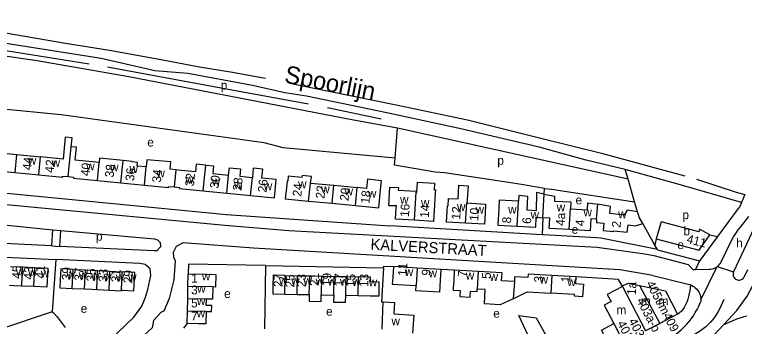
# Model space of a CAD drawing. Extents: x 163012 to 165277, y 382513 to 383987.
# Drawn here: x 163402 to 163733.4, y 383815 to 383956.6 of the extents above; entities that cross this region are included whole.
import ezdxf

# ---------------------------------------------------------------- set-up
doc = ezdxf.new("R2010")
doc.units = 0
for name, color, linetype in [('BLT_Basislijn', 7, 'Continuous'), ('BLT_Bebouwing', 7, 'Continuous'), ('BLT_Centroide', 7, 'Continuous'), ('BLT_Huisnummer', 7, 'Continuous'), ('BLT_Huisnummer_ tussenligend', 7, 'Continuous'), ('BLT_Huisnummer_reeks', 7, 'Continuous'), ('BLT_Onderverdeling_panden', 7, 'Continuous'), ('BLT_Spoorlijn', 7, 'Continuous'), ('BLT_Straatnaam', 7, 'Continuous'), ('BLT_Vlakafsluiter', 7, 'Continuous'), ('BLT_Waternaam_spoorwegen', 7, 'Continuous')]:
    doc.layers.add(name, color=color, linetype=linetype)

msp = doc.modelspace()

# ---------------------------------------------------------------- linework, layer by layer
at = {"layer": 'BLT_Basislijn'}
for p, q in [((163441.29, 383936.65), (163366.21, 383948.65)), ((163465.66, 383931.13), (163441.29, 383936.65)), ((163480.66, 383929.83), (163465.66, 383931.13)), ((163510.09, 383924.4), (163480.66, 383929.83)), ((163524.74, 383921.02), (163510.09, 383924.4)), ((163534.62, 383919.65), (163524.74, 383921.02)), ((163571, 383912.01), (163534.62, 383919.65)), ((163544.07, 383914.47), (163568.45, 383909.34)), ((163604.63, 383904.7), (163571, 383912.01)), ((163574.79, 383891.42), (163575.82, 383904.98)), ((163680.57, 383881.92), (163575.82, 383904.98)), ((163640.18, 383896.36), (163604.63, 383904.7)), ((163661.49, 383890.51), (163640.18, 383896.36)), ((163574.57, 383888.2), (163574.79, 383891.42)), ((163679.33, 383886.22), (163661.49, 383890.51)), ((163593.01, 383885.02), (163574.57, 383888.2)), ((163680.57, 383881.92), (163679.33, 383886.22)), ((163597.23, 383884.73), (163593.01, 383885.02)), ((163624.27, 383880.6), (163597.23, 383884.73)), ((163632.14, 383879.45), (163624.27, 383880.6)), ((163642.58, 383877.64), (163632.14, 383879.45)), ((163683.58, 383871.54), (163680.57, 383881.92)), ((163642.43, 383875.07), (163642.58, 383877.64)), ((163642.58, 383877.64), (163645.83, 383877.3)), ((163645.83, 383877.3), (163683.58, 383871.54)), ((163733.67, 383874.89), (163732.1, 383871.27)), ((163684.94, 383867.08), (163683.58, 383871.54)), ((163742.16, 383869.15), (163728.5, 383839.78)), ((163362.41, 383864.51), (163419.38, 383858.86)), ((163641.83, 383864.37), (163641.65, 383856.61)), ((163731.66, 383860.08), (163735.43, 383864.87)), ((163641.65, 383856.61), (163572.47, 383860.7)), ((163692.73, 383851.95), (163687.25, 383861.69)), ((163418.84, 383851.54), (163419.38, 383858.86)), ((163419.38, 383858.86), (163422.93, 383858.52)), ((163422.5, 383851.32), (163422.93, 383858.52)), ((163717.77, 383856.58), (163721.2, 383855.81)), ((163418.84, 383851.54), (163361.79, 383854.28)), ((163693.37, 383854.77), (163692.73, 383851.95)), ((163723.09, 383844.58), (163727.58, 383854.06)), ((163418.84, 383851.54), (163422.5, 383851.32)), ((163693.89, 383849.89), (163692.73, 383851.95)), ((163693.98, 383849.74), (163693.89, 383849.89)), ((163693.98, 383849.74), (163713.05, 383844.74)), ((163359.45, 383848.2), (163420.65, 383845.4)), ((163420.65, 383845.4), (163419.06, 383821.52)), ((163713.05, 383844.74), (163711.21, 383840.89)), ((163515.88, 383842.69), (163515.47, 383813.9)), ((163515.88, 383842.69), (163569.54, 383841.59)), ((163601.68, 383840.6), (163595.6, 383840.89)), ((163710.05, 383840.86), (163711.21, 383840.89)), ((163711.21, 383840.89), (163717.38, 383841.01)), ((163734.87, 383840.72), (163733.19, 383837.13)), ((163691.8, 383838.07), (163707.93, 383834.14)), ((163419.06, 383821.52), (163389.31, 383811.59)), ((163480.36, 383816.3), (163478.7, 383814.16))]:
    msp.add_line(p, q, dxfattribs=at)
for points in [[(163274.92, 383956.64), (163282.99, 383956.12), (163312.78, 383952.17), (163378.91, 383943.41), (163435.86, 383934.33)], [(163500.18, 383919.39), (163453.91, 383928.31), (163412.22, 383935.57), (163378.41, 383940.55), (163350.2, 383943.88), (163350, 383943.9)], [(163444.18, 383932.98), (163500.65, 383922.46), (163535.4, 383916.17)], [(163575.82, 383904.98), (163555.14, 383908.81), (163500.18, 383919.39)], [(163574.79, 383891.42), (163523.89, 383896.1), (163515.28, 383898.42), (163423.12, 383911.16), (163350, 383918.24)], [(163732.1, 383871.27), (163703.78, 383879.48), (163679.33, 383886.22)], [(163350, 383880.24), (163498.23, 383865.75), (163572.47, 383860.7)], [(163350, 383874.96), (163497.48, 383860.94), (163526.48, 383858.51), (163666.51, 383850.9), (163688.24, 383847.98), (163692.35, 383847.17)], [(163732.1, 383871.27), (163731.3, 383869.44), (163730.63, 383868.54)], [(163730.63, 383868.54), (163721.2, 383855.81)], [(163727.58, 383854.06), (163728.54, 383855.68), (163729.56, 383857.25), (163730.66, 383858.78), (163731.66, 383860.08)], [(163422.93, 383858.52), (163465.57, 383854.72), (163466.94, 383854.35), (163468.13, 383853.05), (163468.24, 383851.09), (163466.6, 383849.3), (163465.33, 383849.25), (163422.5, 383851.32)], [(163666.45, 383855.14), (163642.15, 383856.58), (163641.65, 383856.61)], [(163691.8, 383838.07), (163676.87, 383840.68), (163510.41, 383850.53), (163478.47, 383853), (163475.35, 383851.32), (163474.04, 383848.58), (163474.12, 383846.38), (163474.97, 383844.79), (163474.33, 383836.09), (163472.16, 383827.71), (163469.76, 383821.83), (163468.5, 383821.46), (163464.99, 383817.7), (163464.52, 383814.35), (163443.33, 383794.96), (163442.73, 383794.54), (163439.5, 383793.72), (163433.33, 383787.67), (163434.03, 383785.96)], [(163693.89, 383849.89), (163668.29, 383855.07), (163666.45, 383855.14)], [(163721.2, 383855.81), (163713.15, 383844.95), (163713.05, 383844.74)], [(163692.35, 383847.17), (163707.9, 383843.15), (163710.05, 383840.86)], [(163436.46, 383800.74), (163441.8, 383805.45), (163456.17, 383819.14), (163459.83, 383824.14), (163461.5, 383828.2), (163462.54, 383831.79), (163463.81, 383838.1), (163463.49, 383841.12), (163461.26, 383843.15), (163458.87, 383843.6), (163420.65, 383845.4)], [(163515.88, 383842.69), (163481.03, 383843.3), (163480.83, 383838.84)], [(163721.03, 383842.16), (163721.32, 383842.36), (163721.85, 383842.83), (163722.33, 383843.36), (163722.74, 383843.93), (163723.09, 383844.58)], [(163569.54, 383841.59), (163568.66, 383826.12), (163569.37, 383826.08)], [(163569.54, 383841.59), (163569.67, 383842.32), (163573.99, 383842.14)], [(163717.38, 383841.01), (163718.09, 383841.04), (163718.79, 383841.16), (163719.47, 383841.35), (163720.12, 383841.61), (163720.74, 383841.95), (163721.03, 383842.16)], [(163728.5, 383839.78), (163728.35, 383839.34), (163728.28, 383838.88), (163728.28, 383838.42), (163728.37, 383837.96), (163728.54, 383837.53), (163728.77, 383837.13), (163729.07, 383836.77), (163729.43, 383836.47), (163729.84, 383836.24), (163730.27, 383836.08), (163730.73, 383836), (163731.19, 383836), (163731.65, 383836.07), (163732.09, 383836.23), (163732.5, 383836.46), (163732.86, 383836.75), (163733.19, 383837.13)], [(163677.88, 383833.35), (163676.18, 383836.28), (163656.86, 383837.45)], [(163708.91, 383833.84), (163708.83, 383832.53), (163708.66, 383831.19), (163708.41, 383829.87), (163708.09, 383828.56), (163707.69, 383827.28), (163707.21, 383826.02), (163706.66, 383824.79), (163706.04, 383823.6), (163705.34, 383822.44)], [(163707.93, 383834.14), (163708.66, 383833.94), (163708.91, 383833.84)], [(163708.91, 383833.84), (163709.37, 383833.67), (163710.05, 383833.32), (163710.68, 383832.9), (163711.27, 383832.42), (163711.81, 383831.89), (163712.29, 383831.29), (163712.7, 383830.65), (163713.04, 383829.98), (163713.31, 383829.26), (163713.5, 383828.53), (163713.61, 383827.78), (163713.65, 383827.02)], [(163724.01, 383827.24), (163723.51, 383825.83), (163722.94, 383824.44), (163722.29, 383823.09), (163721.57, 383821.78), (163720.79, 383820.5), (163719.93, 383819.27), (163719.02, 383818.09), (163718.04, 383816.95), (163716.99, 383815.87), (163715.9, 383814.85), (163714.75, 383813.89), (163713.55, 383812.99), (163712.31, 383812.16), (163711.02, 383811.39), (163710.14, 383810.92)], [(163713.65, 383827.02), (163713.61, 383826.32)], [(163698.23, 383808.79), (163699.65, 383809.62), (163701.04, 383810.51), (163702.38, 383811.47), (163703.67, 383812.49), (163704.91, 383813.58), (163706.1, 383814.72), (163707.23, 383815.92), (163708.3, 383817.18), (163709.31, 383818.48), (163710.25, 383819.83), (163711.13, 383821.23), (163711.93, 383822.67), (163712.67, 383824.14), (163713.34, 383825.65), (163713.61, 383826.32)], [(163419.06, 383821.52), (163419.56, 383821.31), (163421.35, 383819.26), (163424.91, 383814.46)], [(163705.34, 383822.44), (163704.7, 383821.77), (163704, 383821.15), (163703.25, 383820.6), (163703.1, 383820.49)], [(163734.53, 383819.6), (163733.24, 383819.33), (163731.76, 383818.93), (163730.31, 383818.45), (163723.98, 383815.66)], [(163723.98, 383815.66), (163719.52, 383810.92), (163715.26, 383807.23)]]:
    msp.add_lwpolyline(points, dxfattribs=at)
at = {"layer": 'BLT_Bebouwing'}
for p, q in [((163392.27, 383894.16), (163403.03, 383893.09)), ((163403.03, 383893.09), (163413.79, 383892.03)), ((163391.47, 383885.99), (163402.23, 383884.93)), ((163402.23, 383884.93), (163412.99, 383883.87)), ((163439.59, 383881.27), (163450.29, 383880.22)), ((163450.29, 383880.22), (163460.99, 383879.16)), ((163536.33, 383880.11), (163546.95, 383879.07)), ((163487.62, 383876.55), (163498.39, 383875.49)), ((163546.95, 383879.07), (163557.56, 383878.03)), ((163535.53, 383871.93), (163546.14, 383870.9)), ((163546.14, 383870.9), (163556.76, 383869.86)), ((163400.11, 383842.25), (163405.62, 383841.98)), ((163405.62, 383841.98), (163411.12, 383841.71)), ((163428.53, 383840.89), (163434.11, 383840.61)), ((163434.11, 383840.61), (163439.7, 383840.34)), ((163439.7, 383840.34), (163445.29, 383840.06)), ((163445.29, 383840.06), (163450.87, 383839.79)), ((163584.79, 383841.51), (163573.99, 383842.14)), ((163595.6, 383840.89), (163584.79, 383841.51)), ((163612.52, 383839.97), (163601.68, 383840.6)), ((163480.71, 383833.12), (163480.83, 383838.84)), ((163524.92, 383838.11), (163530.45, 383838.01)), ((163530.45, 383838.01), (163535.99, 383837.91)), ((163535.99, 383837.91), (163541.52, 383837.81)), ((163541.52, 383837.81), (163547.06, 383837.71)), ((163547.06, 383837.71), (163552.6, 383837.61)), ((163552.6, 383837.61), (163558.13, 383837.51)), ((163656.86, 383837.45), (163646.04, 383838.07)), ((163410.71, 383833.04), (163405.2, 383833.31)), ((163480.6, 383827.57), (163480.71, 383833.12)), ((163677.88, 383833.35), (163678.04, 383833.05)), ((163428.17, 383832.26), (163433.75, 383832)), ((163480.48, 383821.94), (163480.6, 383827.57)), ((163524.76, 383829.6), (163530.3, 383829.5)), ((163530.3, 383829.5), (163535.83, 383829.4)), ((163541.37, 383829.3), (163546.9, 383829.2)), ((163552.44, 383829.1), (163557.98, 383828.99)), ((163568.95, 383813.77), (163569.37, 383826.08)), ((163480.36, 383816.3), (163480.48, 383821.94)), ((163703.1, 383820.49), (163695.01, 383816.28)), ((163695.01, 383816.28), (163688.49, 383812.89))]:
    msp.add_line(p, q, dxfattribs=at)
for points in [[(163427.73, 383896.62), (163428.14, 383900.69), (163425, 383900.98), (163424.02, 383891.02), (163413.79, 383892.03)], [(163440.4, 383889.47), (163429.52, 383890.54), (163430.09, 383896.39), (163427.73, 383896.62)], [(163451.29, 383890.29), (163440.59, 383891.35), (163440.4, 383889.47)], [(163461.8, 383887.42), (163457.68, 383887.83), (163457.84, 383889.45), (163455.32, 383889.7), (163455.34, 383889.9), (163451.29, 383890.29)], [(163475.17, 383886.1), (163472.66, 383886.35), (163472.96, 383889.7), (163462.1, 383890.69), (163461.8, 383887.42)], [(163488.82, 383888.21), (163484.45, 383888.64), (163484.14, 383885.23), (163477.68, 383885.86), (163475.17, 383886.1)], [(163488.82, 383888.21), (163492.36, 383887.87), (163492.05, 383884.46), (163499.19, 383883.74)], [(163499.19, 383883.74), (163499.51, 383887.03), (163504.52, 383886.55), (163504.21, 383883.28), (163509.96, 383882.7)], [(163509.17, 383874.46), (163519.95, 383873.45), (163520.42, 383878.43), (163520.72, 383881.67), (163514.32, 383882.29), (163514.72, 383886.38), (163510.28, 383886.81), (163509.96, 383882.7)], [(163412.99, 383883.87), (163423.74, 383882.81), (163423.79, 383883.3), (163426.38, 383883.06)], [(163426.38, 383883.06), (163428.76, 383882.83), (163428.71, 383882.34), (163439.59, 383881.27)], [(163536.33, 383880.11), (163536.79, 383883.15), (163532.51, 383883.57), (163532.42, 383882.65), (163526.29, 383883.25), (163526.06, 383880.92), (163525.7, 383880.96), (163525.41, 383877.95), (163524.92, 383872.98), (163535.53, 383871.93)], [(163556.76, 383869.86), (163567.37, 383868.82), (163567.86, 383873.79), (163568.17, 383876.99), (163568.58, 383881.18), (163562.21, 383881.8), (163561.8, 383877.62), (163557.56, 383878.03)], [(163584.37, 383875.98), (163584.72, 383875.96), (163584.97, 383880.48), (163592.73, 383880.05), (163592.56, 383877), (163593.06, 383876.97), (163592.98, 383875.5), (163592.54, 383867.68), (163592.26, 383862.69), (163583.65, 383863.17)], [(163460.99, 383879.16), (163471.87, 383878.09), (163471.91, 383878.53), (163474.4, 383878.32)], [(163474.4, 383878.32), (163476.89, 383878.11), (163476.84, 383877.61), (163487.62, 383876.55)], [(163575.38, 383869.68), (163572.3, 383869.82), (163571.98, 383869.83), (163572.45, 383878.26), (163576.3, 383878.05), (163576.23, 383876.84), (163584.2, 383876.4), (163584.39, 383876.39), (163584.37, 383875.98)], [(163606.79, 383861.86), (163598.19, 383862.34), (163598.47, 383867.33), (163598.6, 383869.77), (163598.82, 383869.76), (163599.01, 383873.12), (163603.41, 383872.87), (163603.7, 383879.12), (163608.04, 383878.85), (163607.57, 383872.64), (163607.39, 383871.05)], [(163498.39, 383875.49), (163500, 383875.33), (163509.17, 383874.46)], [(163642.43, 383875.07), (163639.06, 383875.77), (163638.86, 383867.55), (163634.78, 383867.78), (163635.13, 383874.03), (163630.96, 383874.48), (163630.81, 383871.87)], [(163642.43, 383875.07), (163647.23, 383874.08), (163647.11, 383871.92), (163654.61, 383871.5), (163654.42, 383868.32)], [(163583.65, 383863.17), (163575.04, 383863.65), (163575.32, 383868.64), (163575.38, 383869.68)], [(163607.39, 383871.05), (163615.9, 383870.57), (163615.66, 383866.37), (163615.38, 383861.38), (163606.79, 383861.86)], [(163630.81, 383871.87), (163622.05, 383872.36), (163621.84, 383868.49), (163621.7, 383866), (163621.42, 383861.01), (163630.18, 383860.52)], [(163654.42, 383868.32), (163662.15, 383867.89), (163662.34, 383871.17), (163666.9, 383870.44)], [(163684.94, 383867.08), (163680.2, 383867.82), (163678.81, 383865.55), (163672.33, 383866.24), (163672.68, 383869.52), (163666.9, 383870.44)], [(163687.25, 383861.69), (163685.77, 383864.31), (163684.94, 383867.08)], [(163630.18, 383860.52), (163638.63, 383860.05), (163638.88, 383864.54), (163641.83, 383864.37)], [(163653.9, 383858.97), (163644.79, 383859.52), (163645.05, 383864.19), (163641.83, 383864.37)], [(163666.29, 383863.64), (163663.69, 383863.79), (163663.37, 383858.4), (163653.9, 383858.97)], [(163666.29, 383863.64), (163666.26, 383862.22), (163669.64, 383861.86), (163669.29, 383858.53), (163673.96, 383858.04), (163674.01, 383858.47), (163680.24, 383857.8), (163680.58, 383861.06), (163684.04, 383860.69), (163687.25, 383861.69)], [(163717.77, 383856.58), (163713.03, 383859.1), (163712.68, 383857.95), (163695.56, 383862.53), (163693.37, 383854.77)], [(163693.37, 383854.77), (163712.86, 383849.57), (163717.77, 383856.58)], [(163411.12, 383841.71), (163417.02, 383841.42), (163416.59, 383832.75), (163410.71, 383833.04)], [(163428.53, 383840.89), (163422.98, 383841.16), (163422.74, 383836.17), (163422.58, 383832.52), (163428.17, 383832.26)], [(163450.52, 383831.4), (163451.08, 383831.37), (163456.11, 383831.12), (163456.52, 383839.51), (163450.87, 383839.79)], [(163573.99, 383842.14), (163573.7, 383837.15), (163573.53, 383834.16), (163584.33, 383833.54)], [(163595.6, 383840.89), (163595.31, 383835.9), (163595, 383830.48), (163584.2, 383831.1), (163584.33, 383833.54)], [(163601.68, 383840.6), (163601.4, 383835.58), (163601.22, 383832.58), (163601.16, 383831.48), (163604.29, 383831.3), (163604.13, 383828.6), (163608.81, 383828.33), (163608.97, 383831.02), (163611.99, 383830.84), (163612.06, 383831.96)], [(163628.94, 383835.35), (163623.14, 383835.67), (163623.35, 383839.35), (163612.52, 383839.97)], [(163480.83, 383838.84), (163489.29, 383838.67), (163493.33, 383838.58), (163493.21, 383832.86), (163491.95, 383832.88)], [(163524.92, 383838.11), (163519.38, 383838.22), (163519.29, 383833.22), (163519.22, 383829.7), (163524.76, 383829.6)], [(163557.98, 383828.99), (163563.51, 383828.89), (163567.48, 383828.82), (163567.59, 383835.08), (163563.62, 383835.16), (163563.66, 383837.41), (163558.13, 383837.51)], [(163646.04, 383838.07), (163635.22, 383838.7), (163635.13, 383837.14), (163629.06, 383837.48), (163628.94, 383835.35)], [(163656.86, 383837.45), (163656.69, 383834.45), (163660.28, 383834.24), (163659.95, 383828.48), (163656.26, 383828.69), (163656.3, 383829.46), (163645.58, 383830.08)], [(163405.2, 383833.31), (163401.77, 383833.48), (163399.69, 383833.59)], [(163678.04, 383833.05), (163671.16, 383829.45), (163672.84, 383826.24), (163669.76, 383824.62), (163674.15, 383816.22)], [(163677.88, 383833.35), (163680.74, 383834.67), (163685.8, 383833.6)], [(163685.8, 383833.6), (163697.56, 383831.11), (163703.1, 383820.49)], [(163433.75, 383832), (163437.06, 383831.82), (163439.34, 383831.74)], [(163439.34, 383831.74), (163442.15, 383831.6), (163444.93, 383831.47)], [(163444.93, 383831.47), (163450.34, 383831.2), (163450.35, 383831.41), (163450.52, 383831.4)], [(163491.95, 383832.88), (163491.83, 383827.34), (163489.07, 383827.4)], [(163628.44, 383827.43), (163622.55, 383824.8), (163615.37, 383825.18), (163615.75, 383831.74), (163612.06, 383831.96)], [(163628.44, 383827.43), (163634.7, 383830.7), (163645.58, 383830.08)], [(163488.94, 383821.76), (163491.45, 383821.74), (163491.5, 383824.47), (163489.01, 383824.52), (163489.07, 383827.4)], [(163535.83, 383829.4), (163535.81, 383826.42), (163541.18, 383826.32), (163541.24, 383829.3), (163541.37, 383829.3)], [(163546.9, 383829.2), (163546.83, 383826.06), (163552.31, 383825.98), (163552.44, 383829.1)], [(163569.37, 383826.08), (163574.53, 383825.77), (163574.22, 383820.71), (163583.26, 383820.15), (163582.76, 383811.96)], [(163488.94, 383821.76), (163488.82, 383816.13), (163485.36, 383816.2), (163480.36, 383816.3)], [(163645.3, 383790.39), (163642.99, 383794.83), (163640.44, 383799.72), (163630.94, 383819.87), (163638.85, 383818.87), (163646.08, 383805.86), (163647.2, 383806.44)], [(163672.95, 383804.8), (163670.63, 383809.23), (163668.52, 383813.27), (163674.15, 383816.22)]]:
    msp.add_lwpolyline(points, dxfattribs=at)
at = {"layer": 'BLT_Onderverdeling_panden'}
for p, q in [((163426.38, 383883.06), (163427.73, 383896.62)), ((163402.23, 383884.93), (163403.03, 383893.09)), ((163412.99, 383883.87), (163413.79, 383892.03)), ((163439.59, 383881.27), (163440.4, 383889.47)), ((163450.29, 383880.22), (163451.29, 383890.29)), ((163460.99, 383879.16), (163461.8, 383887.42)), ((163475.17, 383886.1), (163474.4, 383878.32)), ((163487.62, 383876.55), (163488.82, 383888.21)), ((163498.39, 383875.49), (163499.19, 383883.74)), ((163509.17, 383874.46), (163509.96, 383882.7)), ((163535.53, 383871.93), (163536.33, 383880.11)), ((163546.14, 383870.9), (163546.95, 383879.07)), ((163556.76, 383869.86), (163557.56, 383878.03)), ((163583.65, 383863.17), (163584.37, 383875.98)), ((163641.83, 383864.37), (163642.43, 383875.07)), ((163630.18, 383860.52), (163630.81, 383871.87)), ((163666.29, 383863.64), (163666.9, 383870.44)), ((163653.9, 383858.97), (163654.42, 383868.32)), ((163405.2, 383833.31), (163405.62, 383841.98)), ((163410.71, 383833.04), (163411.12, 383841.71)), ((163428.17, 383832.26), (163428.53, 383840.89)), ((163433.75, 383832), (163434.11, 383840.61)), ((163439.34, 383831.74), (163439.7, 383840.34)), ((163444.93, 383831.47), (163445.29, 383840.06)), ((163450.52, 383831.4), (163450.87, 383839.79)), ((163584.79, 383841.51), (163584.33, 383833.54)), ((163612.52, 383839.97), (163612.06, 383831.96)), ((163524.76, 383829.6), (163524.92, 383838.11)), ((163530.3, 383829.5), (163530.45, 383838.01)), ((163535.83, 383829.4), (163535.99, 383837.91)), ((163541.37, 383829.3), (163541.52, 383837.81)), ((163546.9, 383829.2), (163547.06, 383837.71)), ((163552.44, 383829.1), (163552.6, 383837.61)), ((163557.98, 383828.99), (163558.13, 383837.51)), ((163646.04, 383838.07), (163645.58, 383830.08)), ((163491.95, 383832.88), (163480.71, 383833.12)), ((163628.94, 383835.35), (163628.44, 383827.43)), ((163678.04, 383833.05), (163688.49, 383812.89)), ((163685.8, 383833.6), (163695.01, 383816.28)), ((163489.07, 383827.4), (163480.6, 383827.57)), ((163488.94, 383821.76), (163480.48, 383821.94)), ((163674.15, 383816.22), (163678.52, 383807.7))]:
    msp.add_line(p, q, dxfattribs=at)
msp.add_lwpolyline([(163606.79, 383861.86), (163607.3, 383871.05), (163607.39, 383871.05)], dxfattribs=at)
at = {"layer": 'BLT_Spoorlijn'}
for points in [[(163350, 383955.03), (163365.05, 383952.74), (163397.89, 383948.28), (163425.14, 383943.69)], [(163425.14, 383943.69), (163445.09, 383940.49), (163469.3, 383936.03), (163486, 383932.97), (163500, 383930.56)], [(163500, 383930.56), (163516, 383927.75)], [(163526.98, 383925.52), (163543.98, 383921.94), (163575.97, 383915.54), (163607.62, 383908.8), (163641.63, 383900.38), (163668.57, 383893.64), (163695.2, 383886.4)], [(163695.2, 383886.4), (163706.32, 383883.44)], [(163711.62, 383881.88), (163729.72, 383875.95), (163733.67, 383874.89)]]:
    msp.add_lwpolyline(points, dxfattribs=at)
at = {"layer": 'BLT_Vlakafsluiter'}
for p, q in [((163713.65, 383827.02), (163721.03, 383842.16)), ((163721.03, 383842.16), (163728.5, 383839.78))]:
    msp.add_line(p, q, dxfattribs=at)
msp.add_lwpolyline([(163723.98, 383815.66), (163730.06, 383822.22), (163734.66, 383828.74), (163740.28, 383839.33)], dxfattribs=at)

# ---------------------------------------------------------------- texts
at = {"layer": 'BLT_Centroide'}
for s, p in [('p', (163495.61, 383922.58)), ('e', (163462.24, 383896.7)), ('w', (163408.01, 383888.47)), ('w', (163418.77, 383887.41)), ('p', (163621.23, 383888.41)), ('w', (163434.51, 383885.91)), ('w', (163445.36, 383885.44)), ('w', (163454.16, 383884.72)), ('w', (163466.38, 383882.72)), ('w', (163479.46, 383879.88)), ('w', (163491.53, 383879.02)), ('w', (163501.59, 383877.58)), ('w', (163515.15, 383876.86)), ('w', (163530.74, 383877.75)), ('w', (163541.23, 383875.5)), ('w', (163551.85, 383874.47)), ('w', (163562.46, 383873.44)), ('w', (163577.04, 383870.71)), ('e', (163656.73, 383870.42)), ('w', (163586.54, 383869.33)), ('w', (163602.88, 383867.48)), ('w', (163648.17, 383867.19)), ('w', (163611.34, 383866.22)), ('w', (163626.11, 383866.19)), ('w', (163636.3, 383863.94)), ('w', (163660.32, 383864.97)), ('w', (163676.1, 383864.12)), ('p', (163705.3, 383863.68)), ('e', (163654.97, 383857.07)), ('b', (163705.74, 383856.38)), ('p', (163438.94, 383853.92)), ('e', (163703.01, 383850.11)), ('w', (163402.66, 383837.78)), ('w', (163408.16, 383837.5)), ('w', (163413.86, 383837.22)), ('w', (163425.55, 383836.7)), ('w', (163579.16, 383837.84)), ('w', (163589.97, 383837.22)), ('w', (163431.14, 383836.44)), ('w', (163436.73, 383836.16)), ('w', (163442.31, 383835.91)), ('w', (163447.91, 383835.62)), ('w', (163453.52, 383835.45)), ('w', (163487.02, 383835.91)), ('w', (163522.06, 383833.91)), ('w', (163527.61, 383833.81)), ('w', (163533.14, 383833.7)), ('w', (163538.67, 383833.61)), ('w', (163544.22, 383833.5)), ('w', (163549.75, 383833.41)), ('w', (163555.28, 383833.3)), ('w', (163606.88, 383836.28)), ('w', (163617.7, 383835.66)), ('w', (163640.4, 383834.38)), ('w', (163652.99, 383833.28)), ('w', (163484.89, 383830.31)), ('w', (163562.8, 383833.16)), ('e', (163497.14, 383827.92)), ('w', (163484.77, 383824.66)), ('m', (163686.45, 383824.61)), ('m', (163694.45, 383824.56)), ('e', (163431.99, 383821.18)), ('m', (163675.34, 383820.51)), ('w', (163484.65, 383819.03)), ('e', (163543.43, 383819.83)), ('e', (163619.36, 383818.93)), ('w', (163573.13, 383815.49))]:
    msp.add_text(s, height=4, dxfattribs=at).set_placement(p)
msp.add_text('h', height=4, rotation=359, dxfattribs=at).set_placement((163729.65, 383850.93))
at = {"layer": 'BLT_Huisnummer'}
for s, rotation, p in [('42', 84.3647, (163419.68, 383884.63)), ('40', 84.3682, (163435.96, 383883.13)), ('34', 84.488, (163468.37, 383880.19)), ('32', 84.488, (163483.38, 383878.47)), ('26', 84.4046, (163516.38, 383875.68)), ('24', 84.4046, (163532.18, 383873.83)), ('18', 84.4, (163563.1, 383870.64)), ('16', 86.7968, (163581.07, 383864.62)), ('14', 86.8017, (163590.07, 383864.23)), ('12', 86.798, (163604.37, 383863.42)), ('10', 86.8017, (163612.54, 383862.8)), ('4a', 86.7977, (163651.75, 383860.59)), ('8', 86.7939, (163627.38, 383861.69)), ('6', 86.8017, (163636.48, 383861.46)), ('4', 86.7959, (163660.65, 383860.44)), ('2', 83.9498, (163677.11, 383859.69)), ('411', 345.319, (163706.92, 383852.99)), ('11', 86.7001, (163580.05, 383837.81)), ('45', 87.2655, (163404.81, 383836.55)), ('41', 87.1908, (163415.49, 383836.62)), ('39', 87.6166, (163427.42, 383835.88)), ('35', 87.6115, (163438.58, 383835.29)), ('29', 87.1942, (163455.36, 383834.48)), ('9', 86.7044, (163590.8, 383837.93)), ('7', 86.7022, (163607.23, 383837.3)), ('1', 358.8037, (163482.18, 383834.89)), ('27', 88.9501, (163523.59, 383832.82)), ('21', 88.9499, (163540.08, 383833.28)), ('17', 88.9498, (163551.27, 383833.12)), ('13', 88.9457, (163562.62, 383832.85)), ('5', 86.6975, (163618.13, 383836.45)), ('3', 86.6975, (163641.85, 383834.83)), ('1', 86.7007, (163654.24, 383834.87)), ('1a', 86.7007, (163684.07, 383829.14)), ('7', 358.8082, (163482.06, 383817.71))]:
    msp.add_text(s, height=4, rotation=rotation, dxfattribs=at).set_placement(p)
at = {"layer": 'BLT_Huisnummer_ tussenligend'}
for s, rotation, p in [('44', 84.3715, (163409.61, 383885.77)), ('38', 84.3677, (163446.96, 383882.5)), ('36', 84.3656, (163456.23, 383880.88)), ('30', 84.4852, (163494.64, 383877.52)), ('28', 84.4823, (163505.02, 383876.49)), ('22', 84.4039, (163542.67, 383872.82)), ('20', 84.4039, (163553.6, 383871.85)), ('43', 87.1908, (163410.13, 383836.17)), ('37', 87.6115, (163433.04, 383835.67)), ('33', 87.1942, (163444.08, 383835.08)), ('31', 87.1942, (163449.84, 383834.93)), ('25', 88.9499, (163528.99, 383832.64)), ('23', 88.9499, (163534.14, 383832.83)), ('19', 88.9498, (163545.73, 383833.32)), ('15', 88.9457, (163556.68, 383832.85)), ('3', 358.8037, (163482.13, 383829.56)), ('5', 358.8037, (163482.13, 383823.62))]:
    msp.add_text(s, height=4, rotation=rotation, dxfattribs=at).set_placement(p)
at = {"layer": 'BLT_Huisnummer_reeks'}
for s, rotation, p in [('405t/m409', 297.6369, (163688.68, 383834.44)), ('403a-b', 297.3977, (163684.36, 383826.77)), ('401b', 297.5473, (163675.55, 383816.32)), ('403', 297.1591, (163680.71, 383817.4))]:
    msp.add_text(s, height=4, rotation=rotation, dxfattribs=at).set_placement(p)
at = {"layer": 'BLT_Straatnaam'}
msp.add_text('KALVERSTRAAT', height=5, rotation=356.817, dxfattribs=at).set_placement((163563.51, 383849.85))
at = {"layer": 'BLT_Waternaam_spoorwegen'}
msp.add_text('Spoorlijn ', height=8, rotation=348.806, dxfattribs=at).set_placement((163524.12, 383925.8))

doc.saveas('drawing.dxf')
